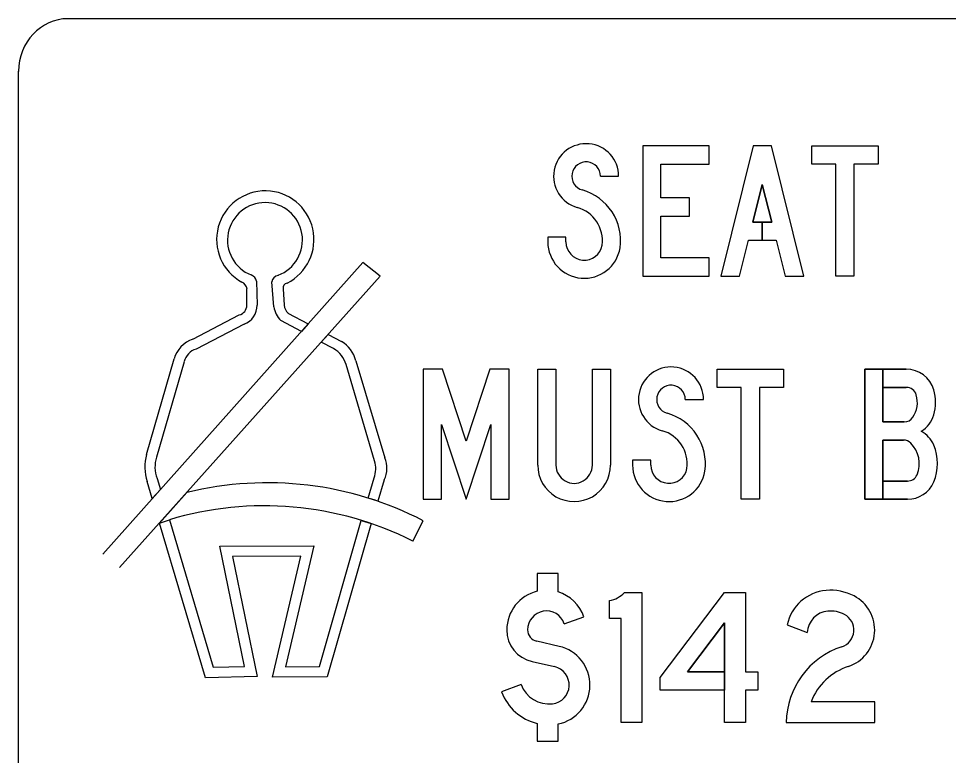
# Model space of a CAD drawing. Extents: x 42133 to 45533, y 41351 to 47951.
# Drawn here: x 43188.9 to 43250.6, y 47099.4 to 47148.3 of the extents above; entities that cross this region are included whole.
import ezdxf

# ---------------------------------------------------------------- set-up
doc = ezdxf.new("R2010")
doc.units = 0
doc.layers.add('P_TRAF_SIGN_SignDetails', color=7, linetype='Continuous')

msp = doc.modelspace()

# ---------------------------------------------------------------- linework, layer by layer
at = {"layer": 'P_TRAF_SIGN_SignDetails'}
for p, q in [((43192.18, 47148.287), (43289.026, 47148.287)), ((43188.905, 47081.903), (43188.905, 47144.79)), ((43227.505, 47137.833), (43228.713, 47137.833)), ((43227.505, 47137.833), (43228.713, 47137.833)), ((43227.505, 47137.833), (43228.713, 47137.833)), ((43225.219, 47133.478), (43225.219, 47133.801)), ((43225.219, 47133.478), (43225.219, 47133.801)), ((43225.219, 47133.478), (43225.219, 47133.801)), ((43211.75, 47132.103), (43194.485, 47112.767)), ((43212.886, 47131.202), (43211.75, 47132.103)), ((43195.608, 47111.876), (43212.886, 47131.202)), ((43204.696, 47130.875), (43204.733, 47129.282)), ((43205.836, 47129.18), (43205.713, 47130.823)), ((43204.048, 47129.28), (43204.057, 47130.367)), ((43206.452, 47130.357), (43206.512, 47129.275)), ((43200.458, 47127.022), (43203.546, 47128.632)), ((43207.67, 47127.533), (43206.296, 47128.261)), ((43206.777, 47128.749), (43208.12, 47128.038)), ((43203.864, 47128.023), (43200.674, 47126.374)), ((43208.12, 47128.038), (43207.67, 47127.533)), ((43208.983, 47126.835), (43209.431, 47127.338)), ((43209.431, 47127.338), (43210.32, 47126.868)), ((43209.806, 47126.397), (43208.983, 47126.835)), ((43197.393, 47119.381), (43199.225, 47125.719)), ((43199.881, 47125.531), (43198.052, 47119.192)), ((43212.521, 47118.951), (43210.63, 47125.336)), ((43211.269, 47125.591), (43213.206, 47119.157)), ((43224.552, 47125.032), (43224.552, 47118.672)), ((43224.552, 47125.032), (43224.552, 47118.672)), ((43224.552, 47125.032), (43224.552, 47118.672)), ((43233.133, 47123.027), (43234.341, 47123.027)), ((43233.133, 47123.027), (43234.341, 47123.027)), ((43233.133, 47123.027), (43234.341, 47123.027)), ((43230.848, 47118.672), (43230.848, 47118.995)), ((43230.848, 47118.672), (43230.848, 47118.995)), ((43230.848, 47118.672), (43230.848, 47118.995)), ((43198.091, 47117.781), (43198.31, 47117.051)), ((43212.088, 47116.488), (43212.491, 47117.82)), ((43213.161, 47117.708), (43212.738, 47116.275)), ((43197.773, 47116.453), (43197.435, 47117.588)), ((43198.31, 47117.051), (43197.773, 47116.453)), ((43200.059, 47116.854), (43198.254, 47114.834)), ((43212.738, 47116.275), (43212.088, 47116.488)), ((43198.254, 47114.834), (43198.906, 47115.051)), ((43198.254, 47114.834), (43198.906, 47115.051)), ((43201.314, 47104.575), (43198.26, 47114.823)), ((43198.906, 47115.051), (43201.821, 47105.271)), ((43208.861, 47105.312), (43211.64, 47115.007)), ((43212.29, 47114.797), (43209.377, 47104.632)), ((43211.64, 47115.007), (43212.29, 47114.797)), ((43215.055, 47113.636), (43215.753, 47114.984)), ((43215.055, 47113.634), (43215.055, 47113.636)), ((43202.252, 47113.289), (43208.499, 47113.319)), ((43203.897, 47105.319), (43202.252, 47113.289)), ((43208.499, 47113.319), (43206.621, 47105.295)), ((43207.635, 47112.632), (43203.091, 47112.611)), ((43203.091, 47112.611), (43204.731, 47104.653)), ((43205.758, 47104.604), (43207.635, 47112.632)), ((43225.102, 47108.157), (43226.406, 47108.609)), ((43225.102, 47108.157), (43226.406, 47108.609)), ((43225.102, 47108.157), (43226.406, 47108.609)), ((43239.893, 47108.07), (43241.216, 47107.573)), ((43239.893, 47108.07), (43241.216, 47107.573)), ((43239.893, 47108.07), (43241.216, 47107.573)), ((43224.763, 47106.651), (43223.274, 47106.99)), ((43224.763, 47106.651), (43223.274, 47106.99)), ((43224.763, 47106.651), (43223.274, 47106.99)), ((43222.968, 47105.644), (43224.457, 47105.306)), ((43222.968, 47105.644), (43224.457, 47105.306)), ((43222.968, 47105.644), (43224.457, 47105.306)), ((43201.821, 47105.271), (43203.897, 47105.319)), ((43206.621, 47105.295), (43208.861, 47105.312)), ((43204.731, 47104.653), (43201.314, 47104.575)), ((43209.377, 47104.632), (43205.758, 47104.604)), ((43222.236, 47104.115), (43220.945, 47103.628)), ((43222.236, 47104.115), (43220.945, 47103.628)), ((43222.236, 47104.115), (43220.945, 47103.628)), ((43245.699, 47102.981), (43241.481, 47102.981)), ((43245.699, 47102.981), (43241.481, 47102.981)), ((43245.699, 47102.981), (43241.481, 47102.981))]:
    msp.add_line(p, q, dxfattribs=at)
for points in [[(43231.516, 47132.421), (43231.516, 47135.181), (43233.405, 47135.181), (43233.405, 47136.389), (43231.516, 47136.389), (43231.516, 47138.631), (43234.707, 47138.631), (43234.707, 47139.839), (43230.308, 47139.839), (43230.308, 47131.214), (43234.707, 47131.214), (43234.707, 47132.421)], [(43231.516, 47132.421), (43231.516, 47135.181), (43233.405, 47135.181), (43233.405, 47136.389), (43231.516, 47136.389), (43231.516, 47138.631), (43234.707, 47138.631), (43234.707, 47139.839), (43230.308, 47139.839), (43230.308, 47131.214), (43234.707, 47131.214), (43234.707, 47132.421)], [(43231.516, 47132.421), (43231.516, 47135.181), (43233.405, 47135.181), (43233.405, 47136.389), (43231.516, 47136.389), (43231.516, 47138.631), (43234.707, 47138.631), (43234.707, 47139.839), (43230.308, 47139.839), (43230.308, 47131.214), (43234.707, 47131.214), (43234.707, 47132.421)], [(43237.321, 47133.586), (43239.166, 47133.586), (43239.758, 47131.214), (43241.003, 47131.214), (43238.847, 47139.839), (43237.639, 47139.839), (43235.483, 47131.214), (43236.728, 47131.214)], [(43238.243, 47134.793), (43237.623, 47134.793), (43238.243, 47137.275), (43238.864, 47134.793), (43238.244, 47134.793), (43238.244, 47133.586), (43239.166, 47133.586), (43239.758, 47131.214), (43241.003, 47131.214), (43238.847, 47139.839), (43237.639, 47139.839), (43235.483, 47131.214), (43236.728, 47131.214), (43237.321, 47133.586), (43238.243, 47133.586)], [(43238.243, 47134.793), (43237.623, 47134.793), (43238.243, 47137.275), (43238.864, 47134.793), (43238.244, 47134.793), (43238.244, 47133.586), (43239.166, 47133.586), (43239.758, 47131.214), (43241.003, 47131.214), (43238.847, 47139.839), (43237.639, 47139.839), (43235.483, 47131.214), (43236.728, 47131.214), (43237.321, 47133.586), (43238.243, 47133.586)], [(43243.116, 47138.631), (43241.521, 47138.631), (43241.521, 47139.839), (43245.919, 47139.839), (43245.919, 47138.631), (43244.324, 47138.631), (43244.324, 47131.214), (43243.116, 47131.214)], [(43243.116, 47138.631), (43241.521, 47138.631), (43241.521, 47139.839), (43245.919, 47139.839), (43245.919, 47138.631), (43244.324, 47138.631), (43244.324, 47131.214), (43243.116, 47131.214)], [(43243.116, 47138.631), (43241.521, 47138.631), (43241.521, 47139.839), (43245.919, 47139.839), (43245.919, 47138.631), (43244.324, 47138.631), (43244.324, 47131.214), (43243.116, 47131.214)], [(43238.864, 47134.793), (43238.243, 47137.275), (43237.623, 47134.793)], [(43218.6, 47116.407), (43220.239, 47121.373), (43220.239, 47116.407), (43221.447, 47116.407), (43221.447, 47125.032), (43220.175, 47125.032), (43218.6, 47120.261), (43217.026, 47125.032), (43215.754, 47125.032), (43215.754, 47116.407), (43216.962, 47116.407), (43216.962, 47121.373)], [(43218.6, 47116.407), (43220.239, 47121.373), (43220.239, 47116.407), (43221.447, 47116.407), (43221.447, 47125.032), (43220.175, 47125.032), (43218.6, 47120.261), (43217.026, 47125.032), (43215.754, 47125.032), (43215.754, 47116.407), (43216.962, 47116.407), (43216.962, 47121.373)], [(43218.6, 47116.407), (43220.239, 47121.373), (43220.239, 47116.407), (43221.447, 47116.407), (43221.447, 47125.032), (43220.175, 47125.032), (43218.6, 47120.261), (43217.026, 47125.032), (43215.754, 47125.032), (43215.754, 47116.407), (43216.962, 47116.407), (43216.962, 47121.373)], [(43236.842, 47123.825), (43235.247, 47123.825), (43235.247, 47125.032), (43239.645, 47125.032), (43239.645, 47123.825), (43238.05, 47123.825), (43238.05, 47116.407), (43236.842, 47116.407)], [(43236.842, 47123.825), (43235.247, 47123.825), (43235.247, 47125.032), (43239.645, 47125.032), (43239.645, 47123.825), (43238.05, 47123.825), (43238.05, 47116.407), (43236.842, 47116.407)], [(43236.842, 47123.825), (43235.247, 47123.825), (43235.247, 47125.032), (43239.645, 47125.032), (43239.645, 47123.825), (43238.05, 47123.825), (43238.05, 47116.407), (43236.842, 47116.407)], [(43235.737, 47101.601), (43235.737, 47103.757), (43231.467, 47103.757), (43231.467, 47104.577), (43235.737, 47110.226), (43237.117, 47110.226), (43237.117, 47104.965), (43237.936, 47104.965), (43237.936, 47103.757), (43237.117, 47103.757), (43237.117, 47101.601)], [(43237.936, 47104.965), (43237.936, 47103.757), (43237.117, 47103.757), (43237.117, 47101.601), (43235.737, 47101.601), (43235.737, 47108.223), (43233.274, 47104.965), (43235.736, 47104.965), (43235.736, 47103.757), (43231.467, 47103.757), (43231.467, 47104.577), (43235.737, 47110.226), (43237.117, 47110.226), (43237.117, 47104.965)], [(43237.936, 47104.965), (43237.936, 47103.757), (43237.117, 47103.757), (43237.117, 47101.601), (43235.737, 47101.601), (43235.737, 47108.223), (43233.274, 47104.965), (43235.736, 47104.965), (43235.736, 47103.757), (43231.467, 47103.757), (43231.467, 47104.577), (43235.737, 47110.226), (43237.117, 47110.226), (43237.117, 47104.965)], [(43233.274, 47104.965), (43235.737, 47108.223), (43235.737, 47104.965)]]:
    msp.add_lwpolyline(points, close=True, dxfattribs=at)
for points in [[(43225.219, 47133.801), (43224.012, 47133.801), (43224.012, 47133.478)], [(43225.219, 47133.801), (43224.012, 47133.801), (43224.012, 47133.478)], [(43225.219, 47133.801), (43224.012, 47133.801), (43224.012, 47133.478)], [(43223.344, 47118.672), (43223.344, 47125.032), (43224.552, 47125.032)], [(43223.344, 47118.672), (43223.344, 47125.032), (43224.552, 47125.032)], [(43223.344, 47118.672), (43223.344, 47125.032), (43224.552, 47125.032)], [(43226.967, 47118.672), (43226.967, 47125.032), (43228.174, 47125.032), (43228.174, 47118.672)], [(43226.967, 47118.672), (43226.967, 47125.032), (43228.174, 47125.032), (43228.174, 47118.672)], [(43226.967, 47118.672), (43226.967, 47125.032), (43228.174, 47125.032), (43228.174, 47118.672)], [(43247.796, 47125.032), (43245.036, 47125.032), (43245.036, 47116.407), (43247.871, 47116.407)], [(43247.606, 47120.332), (43246.243, 47120.332), (43246.243, 47116.407), (43245.036, 47116.407), (43245.036, 47125.032), (43246.243, 47125.032), (43246.243, 47121.539), (43247.654, 47121.539)], [(43247.606, 47120.332), (43246.243, 47120.332), (43246.243, 47116.407), (43245.036, 47116.407), (43245.036, 47125.032), (43246.243, 47125.032), (43246.243, 47121.539), (43247.654, 47121.539)], [(43247.796, 47123.825), (43246.244, 47123.825), (43246.244, 47125.032), (43247.796, 47125.032)], [(43247.796, 47123.825), (43246.244, 47123.825), (43246.244, 47125.032), (43247.796, 47125.032)], [(43247.654, 47121.539), (43246.243, 47121.539), (43246.243, 47123.825), (43247.796, 47123.825)], [(43247.871, 47117.615), (43246.243, 47117.615), (43246.243, 47120.332), (43247.606, 47120.332)], [(43230.848, 47118.995), (43229.64, 47118.995), (43229.64, 47118.672)], [(43230.848, 47118.995), (43229.64, 47118.995), (43229.64, 47118.672)], [(43230.848, 47118.995), (43229.64, 47118.995), (43229.64, 47118.672)], [(43247.871, 47116.407), (43246.244, 47116.407), (43246.244, 47117.615), (43247.871, 47117.615)], [(43247.871, 47116.407), (43246.244, 47116.407), (43246.244, 47117.615), (43247.871, 47117.615)], [(43224.697, 47110.26), (43224.697, 47111.481), (43223.317, 47111.481), (43223.317, 47110.307)], [(43224.697, 47110.26), (43224.697, 47111.481), (43223.317, 47111.481), (43223.317, 47110.307)], [(43224.697, 47110.26), (43224.697, 47111.481), (43223.317, 47111.481), (43223.317, 47110.307)], [(43229.096, 47110.226), (43230.26, 47110.226), (43230.26, 47101.601), (43228.88, 47101.601), (43228.88, 47108.501), (43228.104, 47108.501), (43228.104, 47109.701)], [(43229.096, 47110.226), (43230.26, 47110.226), (43230.26, 47101.601), (43228.88, 47101.601), (43228.88, 47108.501), (43228.104, 47108.501), (43228.104, 47109.701)], [(43229.096, 47110.226), (43230.26, 47110.226), (43230.26, 47101.601), (43228.88, 47101.601), (43228.88, 47108.501), (43228.104, 47108.501), (43228.104, 47109.701)], [(43239.834, 47101.601), (43245.699, 47101.601), (43245.699, 47102.981)], [(43239.834, 47101.601), (43245.699, 47101.601), (43245.699, 47102.981)], [(43239.834, 47101.601), (43245.699, 47101.601), (43245.699, 47102.981)], [(43223.317, 47101.541), (43223.317, 47100.355), (43224.697, 47100.355), (43224.697, 47101.507)], [(43223.317, 47101.541), (43223.317, 47100.355), (43224.697, 47100.355), (43224.697, 47101.507)], [(43223.317, 47101.541), (43223.317, 47100.355), (43224.697, 47100.355), (43224.697, 47101.507)]]:
    msp.add_lwpolyline(points, dxfattribs=at)
for centre, radius, start, end in [((43226.556, 47137.833), 2.156, 0, 254.22594), ((43226.556, 47137.833), 2.156, 0, 254.22594), ((43226.556, 47137.833), 2.156, 0, 254.22594), ((43226.556, 47137.833), 0.949, 0, 254.22594), ((43226.556, 47137.833), 0.949, 0, 254.22594), ((43226.556, 47137.833), 0.949, 0, 254.22594), ((43205.272, 47133.636), 3.228, 296.50461, 241.2956), ((43225.349, 47133.559), 3.493, 352.12977, 74.22594), ((43225.349, 47133.559), 3.493, 352.12977, 74.22594), ((43225.349, 47133.559), 3.493, 352.12977, 74.22594), ((43205.251, 47133.597), 2.487, 290.42313, 248.5146), ((43225.349, 47133.559), 2.286, 352.58042, 74.22594), ((43225.349, 47133.559), 2.286, 352.58042, 74.22594), ((43225.349, 47133.559), 2.286, 352.58042, 74.22594), ((43226.427, 47133.478), 2.415, 180, 350.53133), ((43226.427, 47133.478), 2.415, 180, 350.53133), ((43226.427, 47133.478), 2.415, 180, 350.53133), ((43226.427, 47133.478), 1.208, 180, 349.78566), ((43226.427, 47133.478), 1.208, 180, 349.78566), ((43226.427, 47133.478), 1.208, 180, 349.78566), ((43204.122, 47130.735), 0.589, 13.49463, 68.32605), ((43203.497, 47130.284), 0.567, 8.39033, 66.6602), ((43206.235, 47130.744), 0.528, 102.89765, 171.64644), ((43206.784, 47130.418), 0.337, 102.26845, 190.27391), ((43203.382, 47129.275), 0.666, 284.21645, 0.23848), ((43203.398, 47129.274), 1.334, 290.32338, 0.29892), ((43207.429, 47129.406), 1.61, 188.1549, 225.27267), ((43207.429, 47129.406), 0.926, 188.1549, 225.27268), ((43201.064, 47125.211), 1.909, 108.52876, 164.54713), ((43201.064, 47125.211), 1.224, 108.52876, 164.54713), ((43208.956, 47124.888), 1.731, 15.01889, 60.68559), ((43209.365, 47125.163), 1.952, 12.69148, 60.7745), ((43247.796, 47123.135), 1.897, 16.26021, 90), ((43247.796, 47123.135), 1.897, 16.26021, 90), ((43247.796, 47123.135), 1.897, 16.26021, 90), ((43247.796, 47123.135), 0.69, 16.26021, 90), ((43247.796, 47123.135), 0.69, 16.26021, 90), ((43247.796, 47123.135), 0.69, 16.26021, 90), ((43246.761, 47122.833), 1.768, 325.9442, 16.26021), ((43246.761, 47122.833), 1.768, 325.9442, 16.26021), ((43246.761, 47122.833), 1.768, 325.9442, 16.26021), ((43246.761, 47122.833), 2.976, 343.73979, 16.2602), ((43246.761, 47122.833), 2.976, 343.7398, 16.26021), ((43246.761, 47122.833), 2.976, 343.7398, 16.26021), ((43247.654, 47122.229), 0.69, 270, 325.9442), ((43247.654, 47122.229), 0.69, 270, 325.9442), ((43247.654, 47122.229), 0.69, 270, 325.9442), ((43247.796, 47122.531), 1.897, 301.56481, 343.73979), ((43247.796, 47122.531), 1.897, 301.56481, 343.73979), ((43247.796, 47122.531), 1.897, 301.56481, 343.73979), ((43247.871, 47119.254), 1.897, 23.1324, 61.07152), ((43247.871, 47119.254), 1.897, 23.13239, 61.07151), ((43247.871, 47119.254), 1.897, 23.13239, 61.07151), ((43247.606, 47119.642), 0.69, 45.58469, 90), ((43247.606, 47119.642), 0.69, 45.58469, 90), ((43247.606, 47119.642), 0.69, 45.58469, 90), ((43246.761, 47118.779), 1.897, 336.8676, 45.58469), ((43246.761, 47118.779), 1.897, 336.8676, 45.58469), ((43246.761, 47118.779), 1.897, 336.8676, 45.58469), ((43246.761, 47118.779), 3.105, 336.8676, 23.13239), ((43246.761, 47118.779), 3.105, 336.86761, 23.1324), ((43246.761, 47118.779), 3.105, 336.86761, 23.1324), ((43200.401, 47118.553), 3.119, 164.60999, 198.03694), ((43200.08, 47118.544), 2.129, 162.30881, 200.93873), ((43210.838, 47118.434), 1.762, 339.67583, 17.08515), ((43211.631, 47118.482), 1.714, 333.0912, 23.12252), ((43247.871, 47118.305), 0.69, 270, 336.8676), ((43247.871, 47118.305), 0.69, 270, 336.8676), ((43247.871, 47118.305), 0.69, 270, 336.8676), ((43205.419, 47095.032), 22.469, 62.61755, 103.75946), ((43247.871, 47118.305), 1.897, 270, 336.8676), ((43247.871, 47118.305), 1.897, 270, 336.8676), ((43247.871, 47118.305), 1.897, 270, 336.8676), ((43205.199, 47094.044), 21.93, 63.29475, 106.67769), ((43223.921, 47107.747), 2.631, 103.27225, 180), ((43223.921, 47107.747), 2.631, 103.27225, 180), ((43223.921, 47107.747), 2.631, 103.27225, 180), ((43223.921, 47107.747), 2.631, 19.13948, 72.84176), ((43223.921, 47107.747), 2.631, 19.13948, 72.84176), ((43223.921, 47107.747), 2.631, 19.13948, 72.84176), ((43223.921, 47107.747), 1.251, 19.13948, 180), ((43223.921, 47107.747), 1.251, 19.13948, 180), ((43223.921, 47107.747), 1.251, 19.13948, 180), ((43223.446, 47107.747), 2.156, 180, 257.19149), ((43223.446, 47107.747), 2.156, 180, 257.19149), ((43223.446, 47107.747), 2.156, 180, 257.19149), ((43223.446, 47107.747), 0.776, 180, 257.19149), ((43223.446, 47107.747), 0.776, 180, 257.19149), ((43223.446, 47107.747), 0.776, 180, 257.19149), ((43224.179, 47104.086), 2.631, 281.34119, 77.19149), ((43224.179, 47104.086), 2.631, 281.34119, 77.19149), ((43224.179, 47104.086), 2.631, 281.34119, 77.19149), ((43224.179, 47104.086), 1.251, 276.78539, 77.19149), ((43224.179, 47104.086), 1.251, 276.78539, 77.19149), ((43224.179, 47104.086), 1.251, 276.78539, 77.19149), ((43224.093, 47104.814), 3.364, 200.64423, 256.66087), ((43224.093, 47104.814), 3.364, 200.64423, 256.66087), ((43224.093, 47104.814), 3.364, 200.64423, 256.66087), ((43224.093, 47104.814), 1.984, 200.64423, 276.78539), ((43224.093, 47104.814), 1.984, 200.64423, 276.78539), ((43224.093, 47104.814), 1.984, 200.64423, 276.78539)]:
    msp.add_arc(centre, radius, start, end, dxfattribs=at)
for centre, major_axis, ratio, start_param, end_param in [((43192.18, 47144.788), (0, 3.494), 0.9373, 0, 1.570796), ((43232.185, 47123.027), (0, 2.156), 0.999997, 4.712389, 9.149469), ((43232.185, 47123.027), (0, 2.156), 0.999997, 4.712389, 9.149469), ((43232.185, 47123.027), (0, 2.156), 0.999997, 4.712389, 9.149469), ((43232.185, 47123.027), (0, 0.949), 0.999997, 4.712389, 9.149469), ((43232.185, 47123.027), (0, 0.949), 0.999997, 4.712389, 9.149469), ((43232.185, 47123.027), (0, 0.949), 0.999997, 4.712389, 9.149469), ((43230.977, 47118.753), (0, 3.493), 0.999997, 4.575028, 6.007876), ((43230.977, 47118.753), (0, 3.493), 0.999997, 4.575028, 6.007876), ((43230.977, 47118.753), (0, 3.493), 0.999997, 4.575028, 6.007876), ((43230.977, 47118.753), (0, 2.286), 0.999997, 4.582893, 6.007876), ((43230.977, 47118.753), (0, 2.286), 0.999997, 4.582893, 6.007876), ((43230.977, 47118.753), (0, 2.286), 0.999997, 4.582893, 6.007876), ((43225.759, 47118.672), (0, 2.415), 0.999992, 1.570796, 4.712389), ((43225.759, 47118.672), (0, 2.415), 0.999992, 1.570796, 4.712389), ((43225.759, 47118.672), (0, 2.415), 0.999992, 1.570796, 4.712389), ((43225.759, 47118.672), (0, 1.208), 0.999992, 1.570796, 4.712389), ((43225.759, 47118.672), (0, 1.208), 0.999992, 1.570796, 4.712389), ((43225.759, 47118.672), (0, 1.208), 0.999992, 1.570796, 4.712389), ((43232.055, 47118.672), (0, 2.415), 0.999997, 1.570796, 4.54713), ((43232.055, 47118.672), (0, 2.415), 0.999997, 1.570796, 4.54713), ((43232.055, 47118.672), (0, 2.415), 0.999997, 1.570796, 4.54713), ((43232.055, 47118.672), (0, 1.208), 0.999997, 1.570796, 4.534115), ((43232.055, 47118.672), (0, 1.208), 0.999997, 1.570796, 4.534115), ((43232.055, 47118.672), (0, 1.208), 0.999997, 1.570796, 4.534115), ((43242.723, 47107.486), (0, 2.889), 0.999997, 0.087066, 1.367251), ((43242.723, 47107.486), (0, 2.889), 0.999997, 0.087066, 1.367251), ((43242.723, 47107.486), (0, 2.889), 0.999997, 0.087066, 1.367251), ((43242.766, 47106.992), (0, 3.385), 0.999997, 5.803457, 6.370252), ((43242.766, 47106.992), (0, 3.385), 0.999997, 5.803457, 6.370252), ((43242.766, 47106.992), (0, 3.385), 0.999997, 5.803457, 6.370252), ((43227.87, 47111.342), (0, 1.658), 0.999998, 3.283223, 3.973805), ((43227.87, 47111.342), (0, 1.658), 0.999998, 3.283223, 3.973805), ((43227.87, 47111.342), (0, 1.658), 0.999998, 3.283223, 3.973805), ((43243.154, 47107.738), (0, 2.544), 0.999997, 3.458123, 5.803457), ((43243.154, 47107.738), (0, 2.544), 0.999997, 3.458123, 5.803457), ((43243.154, 47107.738), (0, 2.544), 0.999997, 3.458123, 5.803457), ((43242.723, 47107.486), (0, 1.509), 0.999997, 0.087066, 1.512721), ((43242.723, 47107.486), (0, 1.509), 0.999997, 0.087066, 1.512721), ((43242.723, 47107.486), (0, 1.509), 0.999997, 0.087066, 1.512721), ((43242.766, 47106.992), (0, 2.005), 0.999997, 5.803457, 6.370252), ((43242.766, 47106.992), (0, 2.005), 0.999997, 5.803457, 6.370252), ((43242.766, 47106.992), (0, 2.005), 0.999997, 5.803457, 6.370252), ((43243.154, 47107.738), (0, 1.164), 0.999997, 3.458109, 5.803457), ((43243.154, 47107.738), (0, 1.164), 0.999997, 3.458109, 5.803457), ((43243.154, 47107.738), (0, 1.164), 0.999997, 3.458109, 5.803457), ((43245.182, 47101.549), (0, 5.348), 0.999997, 0.316557, 1.561011), ((43245.182, 47101.549), (0, 5.348), 0.999997, 0.316557, 1.561011), ((43245.182, 47101.549), (0, 5.348), 0.999997, 0.316557, 1.561011), ((43245.182, 47101.549), (0, 3.968), 0.999997, 0.316562, 1.201505), ((43245.182, 47101.549), (0, 3.968), 0.999997, 0.316562, 1.201505), ((43245.182, 47101.549), (0, 3.968), 0.999997, 0.316562, 1.201505)]:
    msp.add_ellipse(centre, major_axis=major_axis, ratio=ratio, start_param=start_param, end_param=end_param, dxfattribs=at)

doc.saveas('drawing.dxf')
